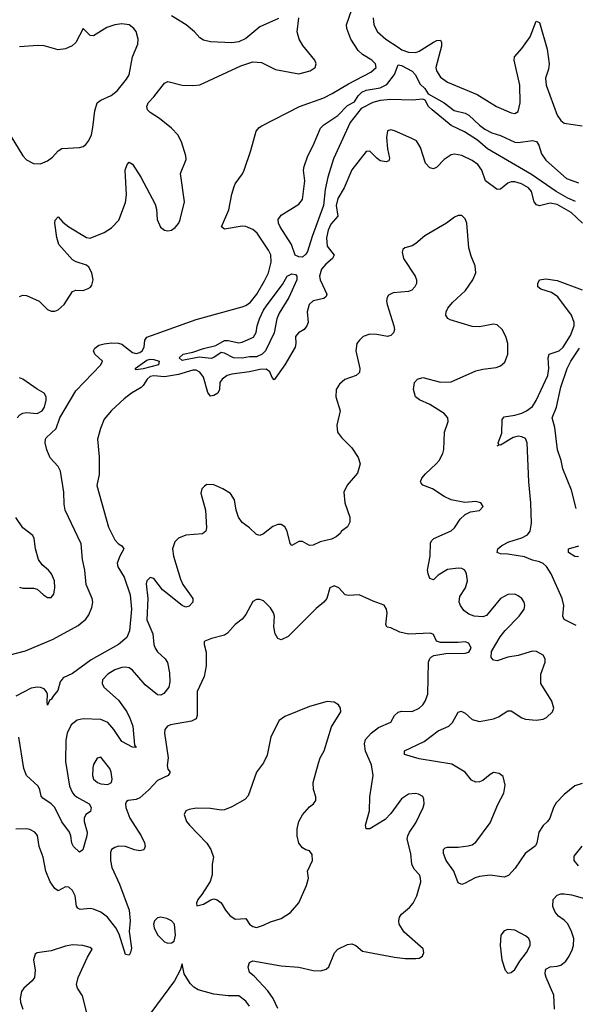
# Model space of a CAD drawing. Header units: inches. Extents: x 1682530 to 1839546, y 640742 to 791647.
# Tile 694 of 923: x 1815252 to 1818392, y 673318 to 678879. Entities that reach past the tile are written whole.
import ezdxf

# ---------------------------------------------------------------- set-up
doc = ezdxf.new("R2010")
doc.units = ezdxf.units.IN
doc.header["$MEASUREMENT"] = 0
doc.layers.add('B8617', color=7, linetype='Continuous')

msp = doc.modelspace()

# ---------------------------------------------------------------- linework, layer by layer
at = {"layer": 'B8617', "color": 5}
for points, elevation in [([(1815190, 675290.1), (1815285.5, 675314.5), (1815440.4, 675379.6), (1815582.4, 675457.6), (1815626.4, 675493.6), (1815642.5, 675517.5), (1815660.2, 675559.8), (1815664.5, 675590), (1815662, 675610), (1815628, 675690), (1815619.4, 675770), (1815607, 675830), (1815599.8, 675919.8), (1815509.2, 676110), (1815502.8, 676142.8), (1815501.8, 676210), (1815482.3, 676330), (1815470, 676356.3), (1815424.4, 676404.4), (1815404.8, 676450), (1815395.3, 676490), (1815397.1, 676510), (1815402.4, 676517.6), (1815457.7, 676570), (1815478.5, 676630), (1815570, 676783.3), (1815709.9, 676930), (1815719.7, 676950), (1815677.4, 676990), (1815669.8, 677010), (1815675.9, 677024.1), (1815699, 677041), (1815730, 677049.5), (1815770, 677054.2), (1815810, 677052.6), (1815830, 677046.9), (1815890, 676999.8), (1815910, 676994.4), (1815930, 676999), (1815944.7, 677010), (1815955.3, 677030), (1815958.6, 677070), (1815970, 677087.1), (1816250, 677185.3), (1816510, 677258), (1816530, 677265.1), (1816556, 677284), (1816592.1, 677330), (1816636, 677404), (1816657.6, 677450), (1816673.6, 677510), (1816671.2, 677551.2), (1816658.4, 677578.4), (1816610, 677651.8), (1816593.4, 677673.4), (1816570, 677693.6), (1816530, 677710.6), (1816510, 677713.3), (1816410, 677695.8), (1816391.6, 677710), (1816434.6, 677805.4), (1816450, 677893.4), (1816463.2, 677936.8), (1816470, 677952.4), (1816511.8, 678008.2), (1816520.5, 678030), (1816558.6, 678141.4), (1816588, 678250), (1816605.1, 678270), (1816620.6, 678279.4), (1816833.3, 678390), (1816970, 678438.8), (1817018.2, 678461.8), (1817110, 678516.9), (1817236.9, 678583.1), (1817266.6, 678610), (1817263.4, 678630), (1817241.9, 678650), (1817190, 678683.2), (1817165.8, 678705.8), (1817124, 678770), (1817101.7, 678830), (1817099.2, 678850), (1817130, 678936.5)], 380), ([(1815250, 677315.8), (1815270, 677322.8), (1815290, 677321.8), (1815361.6, 677290), (1815410, 677242), (1815430, 677233.1), (1815450, 677232.9), (1815470, 677240.3), (1815504, 677270), (1815550, 677344.9), (1815570, 677352.1), (1815610, 677350.2), (1815639.5, 677360.5), (1815651.8, 677368.2), (1815659.4, 677380.6), (1815666.8, 677410), (1815660.2, 677450), (1815642.2, 677482.2), (1815630, 677492.2), (1815571.2, 677511.2), (1815550, 677523.5), (1815474, 677610), (1815461.4, 677650), (1815449.7, 677730), (1815452.7, 677747.3), (1815470, 677766), (1815495.6, 677735.6), (1815529, 677709), (1815630, 677648.9), (1815650, 677644.9), (1815730, 677678), (1815770, 677704), (1815812, 677748), (1815850, 677847.7), (1815855, 677890), (1815848.8, 678030), (1815859.1, 678060.9), (1815870, 678074), (1815890, 678063), (1815936.5, 677990), (1816016.7, 677836.7), (1816024.6, 677810), (1816029.4, 677750), (1816048.1, 677708.1), (1816070.9, 677690.9), (1816090, 677686.2), (1816109.2, 677690), (1816130, 677705.2), (1816150.6, 677730), (1816159.8, 677750), (1816182.8, 677850), (1816161.5, 678010), (1816193.3, 678090), (1816191.5, 678110), (1816166.6, 678190), (1816145.5, 678230), (1816110, 678266.2), (1816041.2, 678321.2), (1815990, 678355), (1815975, 678370), (1815969.8, 678390), (1815978.5, 678410), (1816010, 678443.7), (1816070, 678521.6), (1816090, 678530.3), (1816170, 678510.3), (1816230, 678507.1), (1816270, 678512.4), (1816501.5, 678618.5), (1816570, 678642.2), (1816618.2, 678638.2), (1816698, 678598), (1816830, 678574.2), (1816894, 678590), (1816921.6, 678610), (1816927.6, 678630), (1816920.5, 678650), (1816852.8, 678732.8), (1816830.8, 678770), (1816821, 678810), (1816829.6, 678890)], 420), ([(1816714.2, 678885.8), (1816610, 678839.1), (1816530, 678772.4), (1816490, 678754.7), (1816450, 678748.7), (1816330, 678755), (1816290, 678764.4), (1816270, 678776.4), (1816240.4, 678810), (1816192.2, 678850), (1816110, 678900.6)], 420), ([(1817249.3, 678890), (1817253.9, 678850), (1817273.2, 678810), (1817320.9, 678770), (1817390, 678723.4), (1817411.3, 678710), (1817450, 678696.3), (1817490, 678695), (1817510, 678702.1), (1817590, 678751.9), (1817610, 678762.1), (1817630, 678764), (1817636.1, 678750), (1817634.9, 678730), (1817604.2, 678610), (1817607, 678590), (1817630, 678555.5), (1817670, 678526.3), (1817837.4, 678457.4), (1817946, 678390), (1818030, 678353.5), (1818050, 678350.2), (1818070, 678361.1), (1818081, 678410), (1818078.7, 678510), (1818047.2, 678650), (1818048.6, 678670), (1818090, 678716.5), (1818136.9, 678783.1), (1818170, 678870.6), (1818190, 678862.8), (1818233.9, 678713.9), (1818245, 678630), (1818240, 678600), (1818222.7, 678550), (1818227.3, 678510), (1818290, 678340.5), (1818310, 678310.4), (1818330, 678295.3), (1818430, 678280.9)], 380), ([(1815202.3, 678222.3), (1815269, 678110), (1815290, 678088), (1815330, 678067.3), (1815370, 678066), (1815410, 678081.5), (1815437.1, 678102.9), (1815470, 678139.5), (1815490, 678151.7), (1815590, 678157.6), (1815610, 678163.8), (1815625.5, 678174.5), (1815643.5, 678196.5), (1815657.7, 678230), (1815666.2, 678270), (1815675.9, 678364.1), (1815690.7, 678409.3), (1815710, 678424.9), (1815768.5, 678451.5), (1815802.7, 678477.3), (1815856.3, 678543.7), (1815871.2, 678568.8), (1815889.9, 678670), (1815919, 678741), (1815920.7, 678770), (1815910, 678812.8), (1815897.6, 678830), (1815871.1, 678850), (1815830, 678856.3), (1815790, 678851.2), (1815744.2, 678835.8), (1815670, 678787.6), (1815650, 678791.1), (1815610, 678829.5), (1815570, 678751.1), (1815548.6, 678731.4), (1815510, 678714), (1815468.9, 678708.9), (1815390, 678731), (1815354.6, 678734.6), (1815250, 678727)], 440), ([(1818393.5, 677853.5), (1818350, 677871.7), (1818283.5, 677910), (1818144.5, 678004.5), (1817895.3, 678150), (1817839, 678199), (1817765.6, 678245.6), (1817690, 678282.3), (1817582.2, 678370), (1817562.6, 678390), (1817544.4, 678424.4), (1817531.2, 678431.2), (1817470, 678424.2), (1817350, 678428.6), (1817290, 678422.5), (1817247.5, 678412.5), (1817182.1, 678377.9), (1817120.3, 678299.7), (1817025.7, 678094.3), (1816993.1, 677990), (1816978.9, 677921.1), (1816968.9, 677830), (1816904.5, 677655.5), (1816878.3, 677570), (1816870, 677554.2), (1816850, 677538.9), (1816830, 677540.8), (1816808.3, 677550), (1816788.2, 677610), (1816723.8, 677710), (1816714.7, 677730), (1816712.8, 677750), (1816730, 677775.8), (1816830, 677838.4), (1816850, 677864), (1816863.9, 677970), (1816856.8, 678030), (1816859.2, 678050), (1816880.4, 678110), (1816911.3, 678168.7), (1816952.4, 678267.6), (1816970, 678285.7), (1817050, 678339.1), (1817105.3, 678394.7), (1817144.1, 678415.9), (1817165.8, 678450), (1817186.5, 678470), (1817210, 678481.9), (1817290, 678495.1), (1817326, 678514), (1817370.4, 678569.6), (1817390, 678624.4), (1817410, 678620.1), (1817470, 678589.4), (1817487.5, 678570), (1817515.7, 678515.7), (1817540.7, 678490), (1817560.3, 678460.3), (1817650.1, 678410.1), (1817707, 678367), (1817770, 678350.7), (1817790, 678340.9), (1817850, 678282.8), (1817881.4, 678261.4), (1817920.5, 678240.5), (1817970, 678225), (1818050, 678187.5), (1818070, 678185.2), (1818150, 678197.7), (1818172.2, 678192.2), (1818186.3, 678170), (1818201.2, 678121.2), (1818225.6, 678085.6), (1818343.1, 677983.1), (1818410, 677958.6)], 360), ([(1818433.3, 677730), (1818368.4, 677790), (1818290, 677835.7), (1818250, 677842.4), (1818190, 677827.4), (1818173, 677833), (1818159.7, 677850), (1818144.5, 677910), (1818126.6, 677930), (1818087.7, 677952.3), (1818050, 677963.2), (1818030, 677963), (1818010, 677955.4), (1817970, 677921.9), (1817950, 677920.9), (1817885, 677970), (1817863.1, 678030), (1817841.2, 678061.2), (1817810, 678084.7), (1817750, 678113.3), (1817710, 678120.7), (1817690, 678116.7), (1817650, 678090.6), (1817610, 678047.4), (1817590, 678036.8), (1817570, 678043.2), (1817545.9, 678070), (1817517.6, 678157.6), (1817494.3, 678194.3), (1817469.1, 678209.1), (1817370, 678250.9), (1817350, 678256.9), (1817330, 678251.5), (1817325.1, 678214.9), (1817330.2, 678150), (1817342, 678098), (1817338, 678082), (1817323.8, 678076.2), (1817290, 678083.2), (1817270, 678096.5), (1817230, 678137.3), (1817210, 678135.7), (1817129, 678031), (1817086.3, 677930), (1817050, 677870), (1817040.4, 677830), (1817050.1, 677770), (1817010, 677724.5), (1816995.2, 677690), (1816986.6, 677646.6), (1816990, 677600.9), (1817028.3, 677550), (1817019.2, 677530), (1816981.2, 677498.8), (1816957.1, 677470), (1816946.7, 677430), (1816950.1, 677410), (1816988.4, 677330), (1816984.8, 677315.2), (1816970, 677303.9), (1816910, 677290.6), (1816888.5, 677270), (1816876.8, 677230), (1816882.6, 677170), (1816875.4, 677150), (1816859.6, 677130), (1816828.4, 677110), (1816811.5, 677090), (1816813.2, 677050), (1816808.4, 677030), (1816750, 676929.8), (1816690, 676845.2), (1816678.4, 676858.4), (1816666, 676890), (1816645.2, 676905.2), (1816610, 676903.4), (1816550, 676890.7), (1816450, 676878.2), (1816425.4, 676870), (1816396.1, 676850), (1816382.3, 676830), (1816380.5, 676790), (1816372.4, 676770), (1816350, 676756.5), (1816330, 676752.8), (1816314.6, 676774.6), (1816290, 676859.8), (1816270, 676888.4), (1816250, 676899.7), (1816230, 676899.7), (1816150, 676876.3), (1816070, 676862.1), (1816010, 676868.3), (1815990, 676863.4), (1815971.8, 676850), (1815950, 676812.9), (1815938.4, 676801.6), (1815883.6, 676770), (1815841.6, 676738.4), (1815770, 676673), (1815730, 676623.8), (1815707.7, 676570), (1815692.6, 676510), (1815701.3, 676410), (1815701.9, 676310), (1815687.8, 676247.8), (1815753, 676013), (1815790, 675940.7), (1815810, 675918.5), (1815830, 675908), (1815839.6, 675890), (1815817.2, 675850), (1815803, 675810), (1815806.8, 675790), (1815842.6, 675730), (1815877.2, 675630), (1815883.7, 675550), (1815872.2, 675427.8), (1815856.6, 675390), (1815810, 675351.2), (1815656.2, 675263.8), (1815550, 675186.3), (1815497.7, 675162.3), (1815480.8, 675139.2), (1815467.8, 675090), (1815440.7, 675059.3), (1815430, 675038.9), (1815422.8, 675037.2), (1815410, 675007.6), (1815406.3, 675026.3), (1815408.8, 675070), (1815403.7, 675083.7), (1815390, 675099.2), (1815370, 675107.7), (1815350, 675109.9), (1815317.1, 675102.9), (1815230, 675059.2)], 380), ([(1818430, 674565), (1818390, 674551.4), (1818330, 674503.5), (1818283.7, 674456.3), (1818268.6, 674430), (1818248.3, 674370), (1818234.7, 674350), (1818210, 674327.2), (1818185.4, 674290), (1818175, 674230), (1818166.6, 674213.4), (1818109.5, 674170.5), (1818052, 674088), (1818014.9, 674045.1), (1817990, 674035.8), (1817910, 674047.1), (1817850, 674040.7), (1817826.6, 674033.4), (1817770, 674001.7), (1817750, 673995.1), (1817730, 674004.5), (1817704.6, 674070), (1817662.5, 674130), (1817646.4, 674170), (1817647, 674193), (1817657.2, 674202.8), (1817670, 674204.9), (1817730, 674205.6), (1817787.3, 674212.7), (1817810, 674219.6), (1817830, 674234.4), (1817910, 674343), (1817953.8, 674446.2), (1817988.3, 674510), (1817995.2, 674555.2), (1817985.1, 674605.1), (1817961.6, 674621.6), (1817930, 674627.2), (1817910, 674616), (1817870, 674581.5), (1817850, 674574.2), (1817830, 674573.3), (1817805, 674585), (1817768.9, 674628.9), (1817693.8, 674673.8), (1817510, 674705.3), (1817426, 674730), (1817427, 674750), (1817537.4, 674802.6), (1817617.9, 674862.1), (1817677.4, 674890), (1817698, 674910), (1817730, 674967.7), (1817746.5, 674973.5), (1817770, 674962.4), (1817810, 674926), (1817850, 674914.9), (1817930, 674931.3), (1817957.3, 674942.7), (1818010, 674976.1), (1818030, 674975.8), (1818090, 674936), (1818110, 674928.6), (1818170, 674923.2), (1818210, 674929.1), (1818230, 674938.5), (1818263.9, 674970), (1818271.6, 674990), (1818258.7, 675030), (1818197.9, 675130), (1818198, 675182), (1818221.2, 675250), (1818222.2, 675270), (1818209.7, 675290), (1818172.3, 675310), (1818150, 675311.9), (1818070, 675289.2), (1818010, 675278.8), (1817950, 675257.7), (1817930, 675261.4), (1817917.3, 675277.3), (1817917.8, 675310), (1817966.8, 675393.2), (1817995, 675430), (1818075.7, 675510), (1818102.6, 675550), (1818106.3, 675570), (1818103.5, 675590), (1818089.7, 675610), (1818070, 675625.6), (1818050, 675634.2), (1818010, 675633), (1817969.4, 675610), (1817890, 675514.9), (1817870, 675506.4), (1817820.5, 675510), (1817790, 675521.8), (1817762.2, 675542.2), (1817742.3, 675570), (1817735, 675590), (1817738.6, 675621.4), (1817771.9, 675670), (1817783.6, 675710), (1817778, 675750), (1817767.2, 675770), (1817750, 675779.9), (1817730, 675781.6), (1817670, 675773.5), (1817617.6, 675742.4), (1817590, 675715.6), (1817570, 675722.7), (1817559.8, 675750), (1817557.4, 675770), (1817571.6, 675850), (1817574.5, 675925.5), (1817581.7, 675938.3), (1817593.3, 675950), (1817690, 675992.6), (1817709, 676010), (1817742.1, 676057.9), (1817770, 676084.9), (1817800.4, 676099.6), (1817850, 676107.2), (1817871.5, 676130), (1817857.2, 676150), (1817830, 676157.2), (1817766.9, 676153.1), (1817690, 676167.4), (1817650, 676186.8), (1817585.1, 676230), (1817529.9, 676249.9), (1817521.6, 676261.6), (1817517.8, 676270), (1817524.7, 676290), (1817544.8, 676315.2), (1817605.3, 676370), (1817621.8, 676390), (1817643.1, 676430), (1817648.2, 676451.8), (1817652.2, 676550), (1817674.4, 676610), (1817671.7, 676630), (1817650, 676655.9), (1817570, 676705.7), (1817511.5, 676731.5), (1817489.8, 676749.8), (1817477.7, 676790), (1817484, 676830), (1817499.5, 676850), (1817530, 676858.5), (1817630, 676831.6), (1817690, 676833.8), (1817830, 676896.9), (1817870, 676906.4), (1817944.8, 676915.2), (1817970, 676924.9), (1817994, 676946), (1818010.7, 676990), (1818009.8, 677050), (1817999.8, 677090), (1817978, 677130), (1817950, 677155.6), (1817930, 677160.4), (1817850, 677144.8), (1817810, 677146.6), (1817685, 677185), (1817672.1, 677192.1), (1817660.5, 677210), (1817661.3, 677230), (1817671.1, 677250), (1817698.1, 677281.9), (1817770.9, 677350), (1817812.8, 677410), (1817829.7, 677450), (1817826.6, 677490), (1817803.2, 677543.2), (1817790.9, 677590), (1817778.5, 677730), (1817770, 677755.1), (1817750, 677773), (1817730, 677772.8), (1817710, 677764.7), (1817663.8, 677730), (1817541.2, 677658.8), (1817490, 677615.1), (1817470, 677602.6), (1817428.5, 677591.5), (1817418, 677582), (1817413, 677567), (1817420.9, 677530), (1817487.9, 677430), (1817493.8, 677410), (1817493.6, 677390), (1817485.5, 677370), (1817468.6, 677351.4), (1817450, 677344.6), (1817363.2, 677336.8), (1817335.8, 677324.2), (1817328.9, 677311.1), (1817325.5, 677290), (1817328.2, 677270), (1817367.3, 677150), (1817370.2, 677130), (1817364.6, 677110), (1817350, 677095.4), (1817330, 677089.8), (1817270, 677101.2), (1817230, 677103.5), (1817194, 677090), (1817171.5, 677070), (1817157.6, 677050), (1817152, 677010), (1817174.5, 676910), (1817172.4, 676887.6), (1817152.7, 676870), (1817090, 676847.9), (1817059.3, 676820.7), (1817039.6, 676790), (1817038.3, 676750), (1817062.6, 676670), (1817045.2, 676590), (1817047.9, 676550), (1817070, 676520.3), (1817130, 676461.6), (1817165.8, 676405.8), (1817175.4, 676370), (1817161.7, 676318.3), (1817103.2, 676250), (1817083.8, 676210), (1817089.5, 676150), (1817118.7, 676070), (1817118.7, 676041.3), (1817104.2, 676015.8), (1817070.4, 675990), (1817062.7, 675977.3), (1817040.8, 675959.2), (1817014.6, 675945.4), (1816950.5, 675930), (1816910, 675910.9), (1816890, 675909.7), (1816850, 675931.5), (1816830, 675931.5), (1816790, 675909.4), (1816781.4, 675921.4), (1816764.2, 675990), (1816750, 676014.2), (1816730, 676027.6), (1816710, 676028.7), (1816682.7, 676017.3), (1816630, 675976), (1816610, 675966.9), (1816590, 675971.5), (1816550, 676009.7), (1816510, 676039.7), (1816488.7, 676068.7), (1816475, 676110), (1816466.7, 676166.7), (1816443.3, 676203.3), (1816399.3, 676230), (1816350, 676252.4), (1816310, 676253.3), (1816295.6, 676244.4), (1816282, 676230), (1816275.5, 676204.5), (1816301.6, 676110), (1816307.2, 676010), (1816303.5, 675990), (1816284.3, 675975.7), (1816190, 675967), (1816150, 675950.5), (1816129.5, 675930), (1816115.3, 675890), (1816120.4, 675850), (1816160.3, 675720.3), (1816174.2, 675690), (1816230, 675610.6), (1816230.2, 675589.8), (1816210, 675566.3), (1816190, 675560.5), (1816170, 675571), (1816058.9, 675658.9), (1816010, 675723.2), (1815990, 675728.1), (1815971.1, 675710), (1815966.9, 675693.1), (1815976.7, 675610), (1815971.1, 675490), (1816004.2, 675410), (1816010.9, 675350), (1816017.6, 675330), (1816030, 675309.2), (1816074.4, 675270), (1816088.2, 675248.2), (1816099.4, 675190), (1816099.6, 675140.4), (1816094, 675110), (1816067.2, 675072.8), (1816050, 675063.8), (1816030, 675067), (1815962, 675122), (1815890, 675206.2), (1815870, 675218.1), (1815850, 675222.1), (1815830, 675220.8), (1815790, 675207.9), (1815750, 675182.2), (1815720.7, 675150), (1815718.6, 675130), (1815727.1, 675110), (1815810, 675036.3), (1815856.8, 674970), (1815874.8, 674934.8), (1815891.5, 674890), (1815901.1, 674781.1), (1815910, 674768), (1815890, 674769.6), (1815830, 674802.9), (1815784.7, 674870), (1815750, 674909.9), (1815710, 674927.5), (1815610, 674931), (1815577, 674923), (1815543.3, 674896.7), (1815519.4, 674850), (1815513.1, 674810), (1815510.1, 674690.1), (1815534, 674550), (1815550, 674512.3), (1815560.5, 674500.5), (1815572.1, 674490), (1815643.9, 674450), (1815656.3, 674430), (1815652.6, 674407.4), (1815626.3, 674390), (1815616.5, 674370), (1815616.6, 674350), (1815633, 674290), (1815632, 674270), (1815608.7, 674191.3), (1815590, 674177), (1815555.8, 674210), (1815547.4, 674227.4), (1815541.8, 674270), (1815533.7, 674290), (1815489.4, 674349.4), (1815450.8, 674430), (1815430, 674450.9), (1815382.3, 674482.3), (1815373.7, 674493.7), (1815365.6, 674530), (1815355.8, 674550), (1815289.9, 674610), (1815274.8, 674650), (1815247.7, 674827.7)], 420), ([(1818396.8, 675456.8), (1818330, 675491.3), (1818320.7, 675510), (1818326.5, 675570), (1818316.9, 675610), (1818255, 675750), (1818230, 675790.9), (1818210, 675808.3), (1818190, 675817.5), (1818150, 675825.9), (1818105.8, 675845.8), (1818010, 675861.3), (1817970, 675862.4), (1817949.8, 675870), (1817953.3, 675890), (1817977.2, 675910), (1818016.9, 675930), (1818090, 675952.7), (1818122, 675970), (1818136.9, 675990), (1818144.6, 676035.4), (1818141.5, 676150), (1818129.6, 676270), (1818119.9, 676490), (1818110, 676513.3), (1818090, 676524.1), (1818070, 676526.4), (1818041, 676519), (1817970, 676475.4), (1817961.1, 676478.9), (1817949.8, 676469.8), (1817959.1, 676480.9), (1817956.4, 676490), (1817976, 676544), (1817978.6, 676621.4), (1817990, 676636.4), (1818050, 676645.1), (1818090, 676657.4), (1818116.2, 676670), (1818150, 676695.2), (1818171.4, 676728.6), (1818236, 676870), (1818243.2, 676910), (1818239, 676970), (1818244.1, 676990), (1818300.4, 677010), (1818323.9, 677030), (1818364.3, 677095.7), (1818384.8, 677150), (1818385.3, 677170), (1818371.1, 677210), (1818293.4, 677313.4), (1818258.1, 677338.1), (1818197.7, 677357.7), (1818181, 677370), (1818181.2, 677390), (1818189.8, 677410), (1818225, 677415), (1818290, 677405.7), (1818430, 677354.3)], 380), ([(1818397.7, 676117.7), (1818370, 676222.9), (1818322.3, 676342.3), (1818312, 676390), (1818290.8, 676450), (1818276.3, 676576.3), (1818260.8, 676630), (1818286.4, 676690), (1818310, 676804.2), (1818346.6, 676910), (1818366.6, 676950), (1818416, 677024)], 360), ([(1815237.6, 676630), (1815252, 676648), (1815270, 676657.8), (1815290, 676661), (1815350, 676654.8), (1815378.2, 676670), (1815391.9, 676690), (1815401.3, 676730), (1815401.1, 676750), (1815390.9, 676770), (1815350, 676792.8), (1815270, 676848.4), (1815250, 676856)], 420), ([(1815250, 675674.9), (1815270, 675668.8), (1815330, 675668.8), (1815350, 675663.7), (1815386.7, 675630), (1815410, 675615.3), (1815430, 675616.4), (1815444.9, 675635.1), (1815451.4, 675670), (1815448.6, 675710), (1815432.2, 675750), (1815415.6, 675770), (1815379.8, 675799.8), (1815358.7, 675830), (1815340.7, 675890), (1815334.2, 675950), (1815325.8, 675965.8), (1815269.8, 676009.8), (1815230, 676067.3)], 420), ([(1818410, 675845.5), (1818390, 675847.2), (1818354.5, 675870), (1818354, 675890), (1818412.4, 675907.6)], 360), ([(1816710, 673294.7), (1816684.4, 673350), (1816653.8, 673393.8), (1816576.4, 673476.4), (1816550, 673498.4), (1816543.5, 673530), (1816550, 673553.5), (1816570, 673564.2), (1816730, 673536.3), (1816828.6, 673528.6), (1816911.3, 673508.7), (1816953.7, 673506.3), (1816983.8, 673516.2), (1816998.4, 673530), (1817031, 673609), (1817049.5, 673630), (1817105, 673655), (1817130, 673659), (1817151.1, 673651.1), (1817190, 673618.7), (1817370, 673583.7), (1817430, 673576.3), (1817490, 673576.3), (1817510, 673579.1), (1817529, 673590), (1817536, 673610), (1817531.7, 673631.7), (1817425.6, 673725.6), (1817396.3, 673770), (1817394, 673790), (1817398.3, 673810), (1817410, 673826.4), (1817454.6, 673865.4), (1817475.3, 673890), (1817496.8, 673930), (1817518.5, 674010), (1817518, 674030), (1817511, 674050), (1817481.7, 674081.7), (1817468.9, 674108.9), (1817463.1, 674170), (1817442.6, 674250), (1817445.1, 674270), (1817454.3, 674290), (1817490, 674343.8), (1817532.8, 674430), (1817538, 674450), (1817536.6, 674476.6), (1817530, 674492.7), (1817505.3, 674505.3), (1817489.7, 674509.7), (1817450, 674505.6), (1817410, 674478.7), (1817350, 674395.4), (1817317.9, 674362.1), (1817230, 674309.6), (1817209.5, 674309.5), (1817207, 674330), (1817229.6, 674410), (1817231.3, 674490), (1817249.7, 674610), (1817239.7, 674670), (1817207.1, 674747.1), (1817201.1, 674790), (1817206.8, 674813.2), (1817238.2, 674850), (1817279, 674881), (1817349.1, 674910.9), (1817370.7, 674949.3), (1817390, 674968.9), (1817410, 674973.6), (1817470, 674971.3), (1817509.7, 674990), (1817530, 675010.3), (1817544.2, 675030), (1817558.8, 675070), (1817561.7, 675250), (1817569.6, 675270.4), (1817579.3, 675280.7), (1817592.2, 675287.8), (1817660.1, 675299.9), (1817770, 675300.9), (1817790, 675306.3), (1817803.6, 675330), (1817790, 675357.2), (1817770, 675365.2), (1817730, 675361.2), (1817630, 675362), (1817608, 675370), (1817590, 675406), (1817573.6, 675413.6), (1817450, 675408), (1817400.2, 675420.2), (1817350, 675444), (1817328, 675448), (1817321.5, 675461.5), (1817328.7, 675530), (1817324.7, 675550), (1817312.7, 675572.7), (1817250, 675594.8), (1817170, 675630.9), (1817110, 675626.6), (1817091.3, 675631.3), (1817055.1, 675670), (1817030, 675680.9), (1817004.9, 675670), (1816988, 675610), (1816970.5, 675590), (1816926.8, 675553.2), (1816770, 675396.2), (1816730, 675376.2), (1816710, 675383.7), (1816695.6, 675410), (1816688.2, 675450), (1816691.1, 675510), (1816686.6, 675530), (1816670, 675558.4), (1816630, 675597.6), (1816610, 675605.1), (1816590, 675604.5), (1816570, 675592.7), (1816530, 675519), (1816510, 675494), (1816470, 675463.6), (1816426.2, 675413.8), (1816410, 675402.2), (1816335.8, 675384.2), (1816298, 675370), (1816295.3, 675364.7), (1816294, 675350), (1816306.7, 675306.7), (1816305.7, 675230), (1816293.8, 675170), (1816255.2, 675084.8), (1816255.4, 674950), (1816249.3, 674930.7), (1816222.1, 674917.9), (1816103.5, 674896.5), (1816087.5, 674890), (1816072.9, 674870), (1816070.8, 674849.2), (1816091.1, 674710), (1816086.3, 674666.3), (1816090, 674646.8), (1816102, 674630), (1816090.7, 674610), (1816030, 674582.7), (1815981.2, 674530), (1815930, 674484), (1815910, 674475.4), (1815864.7, 674470), (1815856.3, 674463.7), (1815850.6, 674450), (1815852.4, 674430), (1815874.7, 674370), (1815938.3, 674270), (1815956.5, 674230), (1815960.4, 674210), (1815953.4, 674190), (1815930, 674184.7), (1815901.2, 674190), (1815850, 674208.6), (1815810, 674210.9), (1815790, 674204.7), (1815770, 674191.8), (1815764.8, 674175.2), (1815765.8, 674130), (1815773, 674090), (1815816.2, 673996.2), (1815870.1, 673849.9), (1815877.2, 673790), (1815871.2, 673730), (1815884.4, 673635.6), (1815878.7, 673610), (1815870, 673595.1), (1815850, 673599), (1815814.8, 673714.8), (1815795.5, 673750), (1815748, 673810), (1815710, 673837.7), (1815670, 673855.2), (1815650, 673859.5), (1815593.5, 673853.5), (1815580.5, 673860.5), (1815572.1, 673872.1), (1815566.2, 673930), (1815550, 673960.5), (1815530, 673978.9), (1815510, 673982.4), (1815470, 673959.5), (1815450, 673971.8), (1815424.8, 674010), (1815399.8, 674070), (1815383.9, 674150), (1815362.6, 674210), (1815352.4, 674272.4), (1815338, 674290), (1815310, 674305.6), (1815290, 674309.6), (1815230, 674307)], 440), ([(1818410, 674100.2), (1818385.5, 674130), (1818384.8, 674155.2), (1818430, 674211.6)], 420), ([(1818275.2, 673290), (1818269.8, 673370), (1818228, 673470), (1818222.5, 673490), (1818223.5, 673510), (1818230, 673519), (1818250, 673529.3), (1818290, 673532.8), (1818310, 673539.2), (1818337.7, 673562.3), (1818357.6, 673590), (1818374.3, 673625.7), (1818381.6, 673650), (1818383.2, 673690), (1818370.6, 673730), (1818350, 673772.8), (1818330, 673793), (1818296.2, 673816.2), (1818277.7, 673837.7), (1818265.6, 673870), (1818267.7, 673910), (1818290, 673934.3), (1818310, 673941.3), (1818330, 673941.6), (1818370, 673936.3), (1818470, 673908)], 420), ([(1815630.8, 673270.8), (1815606.7, 673366.7), (1815578, 673410), (1815572.4, 673430), (1815582.7, 673470), (1815635.8, 673584.2), (1815662, 673630), (1815650, 673639), (1815609.6, 673649.6), (1815550, 673653.5), (1815510, 673647.2), (1815430, 673621), (1815350.5, 673609.5), (1815338.8, 673601.2), (1815330.5, 673570), (1815340.3, 673510), (1815336.4, 673470), (1815322, 673450), (1815275.5, 673410), (1815261.6, 673390), (1815254.4, 673350), (1815256.4, 673330), (1815270.4, 673290)], 460), ([(1816550, 673307.3), (1816530, 673336.3), (1816490, 673365.1), (1816430, 673366.3), (1816350, 673375.4), (1816260, 673400), (1816235.8, 673415.8), (1816216.2, 673436.2), (1816181.2, 673490), (1816170, 673546), (1816158, 673510), (1816126.7, 673450), (1815992.4, 673270)], 460)]:
    msp.add_lwpolyline(points, dxfattribs=dict(at, elevation=elevation))
for points, elevation in [([(1816510, 676967), (1816459.5, 676970), (1816410, 676996.4), (1816390, 677000.5), (1816350, 676971), (1816333.3, 676966.7), (1816266.1, 676973.9), (1816170, 676954.7), (1816153.3, 676970), (1816176, 676990), (1816230, 677000.9), (1816290, 677022.6), (1816360.7, 677039.3), (1816410, 677066.9), (1816430, 677067.2), (1816490, 677054.4), (1816510, 677057.3), (1816572.9, 677087.1), (1816588.2, 677111.8), (1816594.6, 677150), (1816608.1, 677190), (1816630, 677239.2), (1816650, 677269.1), (1816736.8, 677383.2), (1816763.5, 677430), (1816790, 677444.2), (1816810, 677440.6), (1816818.4, 677430), (1816818.4, 677410), (1816772.4, 677310), (1816718.7, 677221.3), (1816705.1, 677190), (1816690.6, 677110), (1816641.7, 677010), (1816623, 676990), (1816590, 676975.3), (1816550, 676974.7)], 360), ([(1815910, 676902.7), (1815904.5, 676910), (1815970, 676956.4), (1815990, 676962), (1816010, 676960.6), (1816039.3, 676950), (1816036.5, 676930), (1815950, 676907.5)], 360), ([(1816990, 675029), (1816890, 675000.7), (1816750, 674942.9), (1816718.7, 674921.3), (1816671.9, 674828.1), (1816650, 674725.2), (1816630, 674681.2), (1816590.4, 674629.6), (1816544.1, 674495.9), (1816525.1, 674474.9), (1816450, 674432.8), (1816410, 674416.9), (1816390, 674415.1), (1816330, 674424.7), (1816250, 674426.3), (1816210, 674418.4), (1816191, 674410), (1816180.7, 674390), (1816194.8, 674350), (1816210.7, 674330), (1816308.8, 674228.8), (1816331.7, 674191.7), (1816346.7, 674150), (1816340.3, 674110), (1816339.5, 674050), (1816328.7, 674011.3), (1816282, 673938), (1816258.8, 673910), (1816251.3, 673890), (1816254, 673874), (1816290, 673884), (1816331.7, 673908.3), (1816350, 673913), (1816368.3, 673908.3), (1816390, 673890.7), (1816415.3, 673850), (1816440.3, 673820.3), (1816470, 673798.3), (1816530, 673803), (1816551.2, 673771.2), (1816570, 673757), (1816590, 673751.6), (1816630, 673765.7), (1816670, 673784.2), (1816730, 673803.1), (1816782.9, 673837.1), (1816830, 673890.5), (1816872.4, 673990), (1816883.5, 674030), (1816878.5, 674070), (1816907, 674130), (1816904.4, 674164.4), (1816890, 674184.7), (1816870, 674189.7), (1816850, 674202.4), (1816829, 674229), (1816820.9, 674270), (1816820.7, 674310), (1816829.8, 674350), (1816850, 674388.4), (1816890, 674434), (1816912.3, 674450), (1816925.1, 674470), (1816926, 674490), (1816911.9, 674531.9), (1816910.9, 674570), (1816939.8, 674680.2), (1816949.8, 674710.2), (1816972, 674750), (1817014.2, 674885.8), (1817066, 674970), (1817065.2, 674990), (1817054, 675010), (1817030, 675024)], 460), ([(1815710, 674714), (1815690, 674709.2), (1815670, 674673.2), (1815665.4, 674654.6), (1815663.9, 674610), (1815670, 674590.7), (1815690.8, 674570), (1815710, 674563.1), (1815750, 674560.4), (1815770, 674571.3), (1815774, 674590), (1815769.7, 674630), (1815761, 674650)], 440), ([(1816050, 673809.7), (1816030, 673806.6), (1816013.4, 673790), (1816008.6, 673770), (1816011.3, 673750), (1816030, 673710.4), (1816070, 673670.6), (1816090, 673664), (1816110, 673666), (1816124.7, 673675.3), (1816132.3, 673707.7), (1816126, 673770), (1816109.2, 673790), (1816082.6, 673802.6)], 460), ([(1818010, 673741.2), (1817990, 673734), (1817970.9, 673709.1), (1817966.8, 673650), (1817976.3, 673570), (1817994.8, 673510), (1818010, 673494.8), (1818030, 673497.3), (1818050, 673514.8), (1818077.6, 673562.4), (1818116, 673610), (1818136.4, 673650), (1818137.4, 673670), (1818129.5, 673690), (1818110, 673705.6), (1818050, 673737.2)], 440)]:
    msp.add_lwpolyline(points, close=True, dxfattribs=dict(at, elevation=elevation))

doc.saveas('drawing.dxf')
